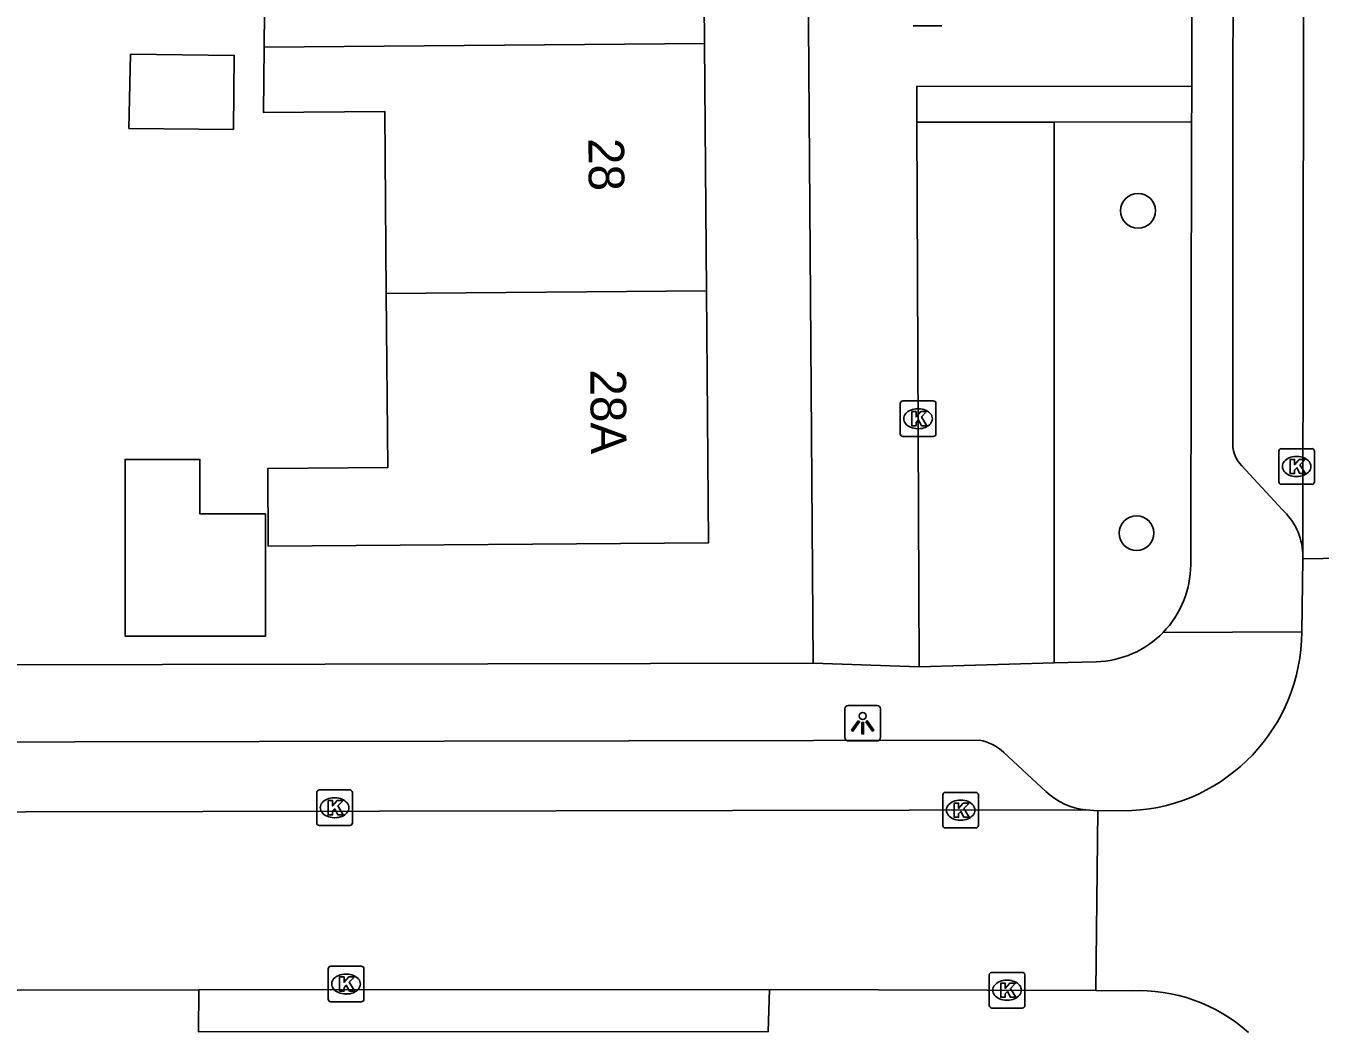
# Model space of a CAD drawing. Extents: x 160732 to 162105, y 387428 to 388479.
# Drawn here: x 161462.61 to 161498.92, y 388282.37 to 388310.6 of the extents above; entities that cross this region are included whole.
import ezdxf

# ---------------------------------------------------------------- set-up
doc = ezdxf.new("R2010")
doc.units = 0
for name, color, linetype in [('IMGEO_Boom', 7, 'Continuous'), ('IMGEO_Groenvoorziening', 7, 'Continuous'), ('IMGEO_Haag', 7, 'Continuous'), ('IMGEO_Kolk', 7, 'Continuous'), ('IMGEO_Lichtpunt', 7, 'Continuous'), ('IMGEO_Pand', 7, 'Continuous'), ('IMGEO_Pand_nummerreeks', 7, 'Continuous'), ('IMGEO_Rijbaan_lokaal_open', 7, 'Continuous'), ('IMGEO_Voetpad_open', 7, 'Continuous')]:
    doc.layers.add(name, color=color, linetype=linetype)

msp = doc.modelspace()

# ---------------------------------------------------------------- linework, layer by layer
at = {"layer": 'IMGEO_Boom'}
for centre in [(161493.814, 388305.412), (161493.771, 388296.37)]:
    msp.add_circle(centre, 0.489, dxfattribs=at)
at = {"layer": 'IMGEO_Groenvoorziening'}
msp.add_lwpolyline([(161491.463, 388292.727), (161491.463, 388307.903)], dxfattribs=at)
at = {"layer": 'IMGEO_Haag'}
for points in [[(161487.61, 388307.9), (161491.463, 388307.903)], [(161491.463, 388307.903), (161495.318, 388307.907)]]:
    msp.add_lwpolyline(points, dxfattribs=at)
at = {"layer": 'IMGEO_Kolk'}
for p, q in [((161487.142, 388299.154), (161487.142, 388300.006)), ((161487.217, 388300.08), (161488.069, 388300.08)), ((161487.63, 388299.86), (161487.655, 388299.86)), ((161488.143, 388300.006), (161488.143, 388299.154)), ((161488.069, 388299.08), (161487.217, 388299.08)), ((161487.653, 388299.3), (161487.628, 388299.3)), ((161497.838, 388298.739), (161498.69, 388298.739)), ((161497.763, 388297.813), (161497.763, 388298.665)), ((161498.251, 388298.519), (161498.276, 388298.519)), ((161498.764, 388298.665), (161498.764, 388297.813)), ((161498.274, 388297.959), (161498.249, 388297.959)), ((161498.69, 388297.739), (161497.838, 388297.739)), ((161470.77, 388288.241), (161470.77, 388289.093)), ((161470.845, 388289.167), (161471.697, 388289.167)), ((161471.258, 388288.947), (161471.283, 388288.947)), ((161471.771, 388289.093), (161471.771, 388288.241)), ((161488.335, 388288.172), (161488.335, 388289.024)), ((161488.41, 388289.098), (161489.262, 388289.098)), ((161489.336, 388289.024), (161489.336, 388288.172)), ((161488.823, 388288.878), (161488.848, 388288.878)), ((161471.697, 388288.167), (161470.845, 388288.167)), ((161471.281, 388288.387), (161471.256, 388288.387)), ((161488.846, 388288.318), (161488.821, 388288.318)), ((161489.262, 388288.098), (161488.41, 388288.098)), ((161471.168, 388284.221), (161472.02, 388284.221)), ((161471.093, 388283.295), (161471.093, 388284.147)), ((161471.581, 388284.001), (161471.606, 388284.001)), ((161472.094, 388284.147), (161472.094, 388283.295)), ((161489.639, 388283.122), (161489.639, 388283.974)), ((161489.714, 388284.048), (161490.566, 388284.048)), ((161490.127, 388283.828), (161490.152, 388283.828)), ((161490.64, 388283.974), (161490.64, 388283.122)), ((161471.604, 388283.441), (161471.579, 388283.441)), ((161472.02, 388283.221), (161471.168, 388283.221)), ((161490.15, 388283.268), (161490.125, 388283.268)), ((161490.566, 388283.048), (161489.714, 388283.048))]:
    msp.add_line(p, q, dxfattribs=at)
for points in [[(161487.142, 388299.154), (161487.142, 388300.006)], [(161487.217, 388300.08), (161488.069, 388300.08)], [(161487.463, 388299.78), (161487.586, 388299.78), (161487.586, 388299.629), (161487.716, 388299.78), (161487.88, 388299.78), (161487.734, 388299.629), (161487.887, 388299.38), (161487.735, 388299.38), (161487.65, 388299.544), (161487.586, 388299.477), (161487.586, 388299.38), (161487.463, 388299.38), (161487.463, 388299.78)], [(161488.143, 388300.006), (161488.143, 388299.154)], [(161488.069, 388299.08), (161487.217, 388299.08)], [(161497.838, 388298.739), (161498.69, 388298.739)], [(161497.763, 388297.813), (161497.763, 388298.665)], [(161498.084, 388298.439), (161498.207, 388298.439), (161498.207, 388298.288), (161498.337, 388298.439), (161498.501, 388298.439), (161498.355, 388298.288), (161498.508, 388298.039), (161498.356, 388298.039), (161498.271, 388298.203), (161498.207, 388298.136), (161498.207, 388298.039), (161498.084, 388298.039), (161498.084, 388298.439)], [(161498.764, 388298.665), (161498.764, 388297.813)], [(161498.69, 388297.739), (161497.838, 388297.739)], [(161470.77, 388288.241), (161470.77, 388289.093)], [(161470.845, 388289.167), (161471.697, 388289.167)], [(161471.771, 388289.093), (161471.771, 388288.241)], [(161488.335, 388288.172), (161488.335, 388289.024)], [(161488.41, 388289.098), (161489.262, 388289.098)], [(161489.336, 388289.024), (161489.336, 388288.172)], [(161471.091, 388288.867), (161471.214, 388288.867), (161471.214, 388288.716), (161471.344, 388288.867), (161471.508, 388288.867), (161471.362, 388288.716), (161471.515, 388288.467), (161471.363, 388288.467), (161471.278, 388288.631), (161471.214, 388288.564), (161471.214, 388288.467), (161471.091, 388288.467), (161471.091, 388288.867)], [(161488.656, 388288.798), (161488.779, 388288.798), (161488.779, 388288.647), (161488.909, 388288.798), (161489.073, 388288.798), (161488.927, 388288.647), (161489.08, 388288.398), (161488.928, 388288.398), (161488.843, 388288.562), (161488.779, 388288.495), (161488.779, 388288.398), (161488.656, 388288.398), (161488.656, 388288.798)], [(161471.697, 388288.167), (161470.845, 388288.167)], [(161489.262, 388288.098), (161488.41, 388288.098)], [(161471.168, 388284.221), (161472.02, 388284.221)], [(161471.093, 388283.295), (161471.093, 388284.147)], [(161471.414, 388283.921), (161471.537, 388283.921), (161471.537, 388283.77), (161471.667, 388283.921), (161471.831, 388283.921), (161471.685, 388283.77), (161471.838, 388283.521), (161471.686, 388283.521), (161471.601, 388283.685), (161471.537, 388283.618), (161471.537, 388283.521), (161471.414, 388283.521), (161471.414, 388283.921)], [(161472.094, 388284.147), (161472.094, 388283.295)], [(161489.639, 388283.122), (161489.639, 388283.974)], [(161489.714, 388284.048), (161490.566, 388284.048)], [(161490.64, 388283.974), (161490.64, 388283.122)], [(161489.96, 388283.748), (161490.083, 388283.748), (161490.083, 388283.597), (161490.213, 388283.748), (161490.377, 388283.748), (161490.231, 388283.597), (161490.384, 388283.348), (161490.232, 388283.348), (161490.147, 388283.512), (161490.083, 388283.445), (161490.083, 388283.348), (161489.96, 388283.348), (161489.96, 388283.748)], [(161472.02, 388283.221), (161471.168, 388283.221)], [(161490.566, 388283.048), (161489.714, 388283.048)]]:
    msp.add_lwpolyline(points, dxfattribs=at)
for centre, start, end in [((161487.219, 388300.004), 91.552, 178.448), ((161487.219, 388300.004), 91.552, 178.448), ((161488.067, 388300.004), 1.552, 88.448), ((161488.067, 388300.004), 1.552, 88.448), ((161487.219, 388299.156), 181.552, 268.448), ((161487.219, 388299.156), 181.552, 268.448), ((161488.067, 388299.156), 271.552, 358.448), ((161488.067, 388299.156), 271.552, 358.448), ((161497.84, 388298.663), 91.552, 178.448), ((161497.84, 388298.663), 91.552, 178.448), ((161498.688, 388298.663), 1.552, 88.448), ((161498.688, 388298.663), 1.552, 88.448), ((161497.84, 388297.815), 181.552, 268.448), ((161497.84, 388297.815), 181.552, 268.448), ((161498.688, 388297.815), 271.552, 358.448), ((161498.688, 388297.815), 271.552, 358.448), ((161470.847, 388289.091), 91.552, 178.448), ((161470.847, 388289.091), 91.552, 178.448), ((161471.695, 388289.091), 1.552, 88.448), ((161471.695, 388289.091), 1.552, 88.448), ((161488.412, 388289.022), 91.552, 178.448), ((161488.412, 388289.022), 91.552, 178.448), ((161489.26, 388289.022), 1.552, 88.448), ((161489.26, 388289.022), 1.552, 88.448), ((161470.847, 388288.243), 181.552, 268.448), ((161470.847, 388288.243), 181.552, 268.448), ((161471.695, 388288.243), 271.552, 358.448), ((161471.695, 388288.243), 271.552, 358.448), ((161488.412, 388288.174), 181.552, 268.448), ((161488.412, 388288.174), 181.552, 268.448), ((161489.26, 388288.174), 271.552, 358.448), ((161489.26, 388288.174), 271.552, 358.448), ((161471.17, 388284.145), 91.552, 178.448), ((161471.17, 388284.145), 91.552, 178.448), ((161472.018, 388284.145), 1.552, 88.448), ((161472.018, 388284.145), 1.552, 88.448), ((161489.716, 388283.972), 91.552, 178.448), ((161489.716, 388283.972), 91.552, 178.448), ((161490.564, 388283.972), 1.552, 88.448), ((161490.564, 388283.972), 1.552, 88.448), ((161471.17, 388283.297), 181.552, 268.448), ((161471.17, 388283.297), 181.552, 268.448), ((161472.018, 388283.297), 271.552, 358.448), ((161472.018, 388283.297), 271.552, 358.448), ((161489.716, 388283.124), 181.552, 268.448), ((161489.716, 388283.124), 181.552, 268.448), ((161490.564, 388283.124), 271.552, 358.448), ((161490.564, 388283.124), 271.552, 358.448)]:
    msp.add_arc(centre, 0.0765, start, end, dxfattribs=at)
for centre, major_axis, ratio, start_param, end_param in [((161487.629, 388299.58), (-0.387, 0.002), 0.722429, 4.712389, 7.853982), ((161487.654, 388299.58), (-0.39, 0.002), 0.717154, 1.570796, 4.712389), ((161498.25, 388298.239), (-0.387, 0.002), 0.722429, 4.712389, 7.853982), ((161498.275, 388298.239), (-0.39, 0.002), 0.717154, 1.570796, 4.712389), ((161471.257, 388288.667), (-0.387, 0.002), 0.722429, 4.712389, 7.853982), ((161471.282, 388288.667), (-0.39, 0.002), 0.717154, 1.570796, 4.712389), ((161488.822, 388288.598), (-0.387, 0.002), 0.722429, 4.712389, 7.853982), ((161488.847, 388288.598), (-0.39, 0.002), 0.717154, 1.570796, 4.712389), ((161471.58, 388283.721), (-0.387, 0.002), 0.722429, 4.712389, 7.853982), ((161471.605, 388283.721), (-0.39, 0.002), 0.717154, 1.570796, 4.712389), ((161490.126, 388283.548), (-0.387, 0.002), 0.722429, 4.712389, 7.853982), ((161490.151, 388283.548), (-0.39, 0.002), 0.717154, 1.570796, 4.712389)]:
    msp.add_ellipse(centre, major_axis=major_axis, ratio=ratio, start_param=start_param, end_param=end_param, dxfattribs=at)
at = {"layer": 'IMGEO_Lichtpunt'}
for p, q in [((161487.5, 388310.6), (161488.308, 388310.6)), ((161487.5, 388310.6), (161488.308, 388310.6)), ((161485.59, 388291.442), (161485.59, 388290.635)), ((161485.59, 388291.442), (161485.59, 388290.635)), ((161486.492, 388291.537), (161485.684, 388291.537)), ((161486.492, 388291.537), (161485.684, 388291.537)), ((161486.586, 388290.635), (161486.586, 388291.442)), ((161486.586, 388290.635), (161486.586, 388291.442)), ((161485.684, 388290.541), (161486.492, 388290.541)), ((161485.684, 388290.541), (161486.492, 388290.541))]:
    msp.add_line(p, q, dxfattribs=at)
for points in [[(161485.964, 388291.106), (161486.003, 388291.078), (161485.815, 388290.816), (161485.777, 388290.843), (161485.964, 388291.106)], [(161486.176, 388291.078), (161486.214, 388291.105), (161486.401, 388290.843), (161486.362, 388290.815), (161486.176, 388291.078)], [(161486.066, 388291.058), (161486.113, 388291.058), (161486.113, 388290.736), (161486.066, 388290.736), (161486.066, 388291.058)]]:
    msp.add_lwpolyline(points, dxfattribs=at)
msp.add_circle((161486.089, 388291.24), 0.0994, dxfattribs=at)
for centre, start, end in [((161485.684, 388291.442), 90, 180), ((161485.684, 388291.442), 90, 180), ((161486.492, 388291.442), 0, 90), ((161486.492, 388291.442), 0, 90), ((161485.684, 388290.635), 180, 270), ((161485.684, 388290.635), 180, 270), ((161486.492, 388290.635), 270, 0), ((161486.492, 388290.635), 270, 360)]:
    msp.add_arc(centre, 0.0946, start, end, dxfattribs=at)
at = {"layer": 'IMGEO_Pand'}
for points in [[(161469.292, 388310.007), (161469.313, 388312.022), (161472.699, 388312.049), (161472.659, 388316.979)], [(161481.595, 388317.051), (161481.651, 388310.107)], [(161472.722, 388303.09), (161472.681, 388308.2), (161469.273, 388308.172), (161469.292, 388310.007)], [(161481.651, 388310.107), (161469.292, 388310.007)], [(161481.651, 388310.107), (161481.707, 388303.163)], [(161465.545, 388309.804), (161465.503, 388307.725), (161468.434, 388307.695), (161468.455, 388309.773), (161465.545, 388309.804)], [(161481.707, 388303.163), (161481.764, 388296.101), (161469.412, 388296.002), (161469.395, 388298.18), (161472.762, 388298.208), (161472.722, 388303.09)], [(161481.707, 388303.163), (161472.722, 388303.09)], [(161469.335, 388296.911), (161469.335, 388293.484), (161465.392, 388293.484), (161465.392, 388298.437), (161467.492, 388298.437), (161467.492, 388296.911), (161469.335, 388296.911)]]:
    msp.add_lwpolyline(points, dxfattribs=at)
at = {"layer": 'IMGEO_Rijbaan_lokaal_open'}
for points in [[(161498.476, 388325.179), (161498.438, 388295.804)], [(161498.438, 388295.804), (161498.44, 388295.651)], [(161498.405, 388293.604), (161498.44, 388295.651)], [(161498.44, 388295.651), (161503.458, 388295.736)], [(161492.353, 388288.605), (161373.414, 388288.379)], [(161492.353, 388288.605), (161492.686, 388288.575)], [(161492.686, 388288.575), (161492.634, 388283.54)], [(161493.637, 388288.585), (161492.686, 388288.575)], [(161467.463, 388283.555), (161396.234, 388283.429)], [(161467.463, 388283.555), (161483.476, 388283.568)], [(161492.634, 388283.54), (161483.476, 388283.568)], [(161493.621, 388283.531), (161492.634, 388283.54)]]:
    msp.add_lwpolyline(points, dxfattribs=at)
for centre, radius, start, end in [((161493.375, 388293.608), 5.03, 272.9852, 359.953), ((161493.848, 388278.951), 4.585, 48.1146, 92.8341)]:
    msp.add_arc(centre, radius, start, end, dxfattribs=at)
at = {"layer": 'IMGEO_Voetpad_open'}
for points in [[(161484.702, 388292.722), (161484.452, 388326.042)], [(161496.473, 388298.969), (161496.487, 388321.584)], [(161495.326, 388311.573), (161495.32, 388308.907)], [(161495.32, 388308.907), (161487.606, 388308.9), (161487.608, 388308.399), (161487.61, 388307.9)], [(161495.318, 388307.907), (161495.319, 388308.407), (161495.32, 388308.907)], [(161487.672, 388292.621), (161487.61, 388307.9)], [(161495.318, 388307.907), (161495.291, 388295.482)], [(161497.857, 388297.031), (161496.726, 388298.256)], [(161494.517, 388293.584), (161498.405, 388293.604)], [(161443.602, 388292.64), (161484.702, 388292.722)], [(161484.702, 388292.722), (161487.672, 388292.621)], [(161491.463, 388292.727), (161487.672, 388292.621)], [(161492.639, 388292.76), (161491.463, 388292.727)], [(161376.687, 388290.36), (161381.042, 388290.368), (161484.706, 388290.556), (161489.358, 388290.564)], [(161490.048, 388290.213), (161491.23, 388289.125)], [(161483.476, 388283.568), (161483.437, 388282.389), (161467.457, 388282.379), (161467.463, 388283.555)]]:
    msp.add_lwpolyline(points, dxfattribs=at)
for centre, radius, start, end in [((161497.381, 388298.89), 0.911, 175.0071, 224.0662), ((161496.659, 388295.713), 1.781, 2.9361, 47.7402), ((161492.56, 388295.489), 2.731, 315.7705, 359.8585), ((161492.56, 388295.491), 2.732, 271.6468, 315.7335), ((161489.141, 388289.284), 1.298, 45.6942, 80.3813), ((161492.546, 388290.495), 1.9, 226.1483, 264.1591)]:
    msp.add_arc(centre, radius, start, end, dxfattribs=at)

# ---------------------------------------------------------------- texts
at = {"layer": 'IMGEO_Pand_nummerreeks'}
for s, rotation, p in [('28', 270.4622, (161478.392, 388307.451)), ('28A', 270.4624, (161478.446, 388300.962))]:
    msp.add_text(s, height=1, rotation=rotation, dxfattribs=at).set_placement(p)

doc.saveas('drawing.dxf')
